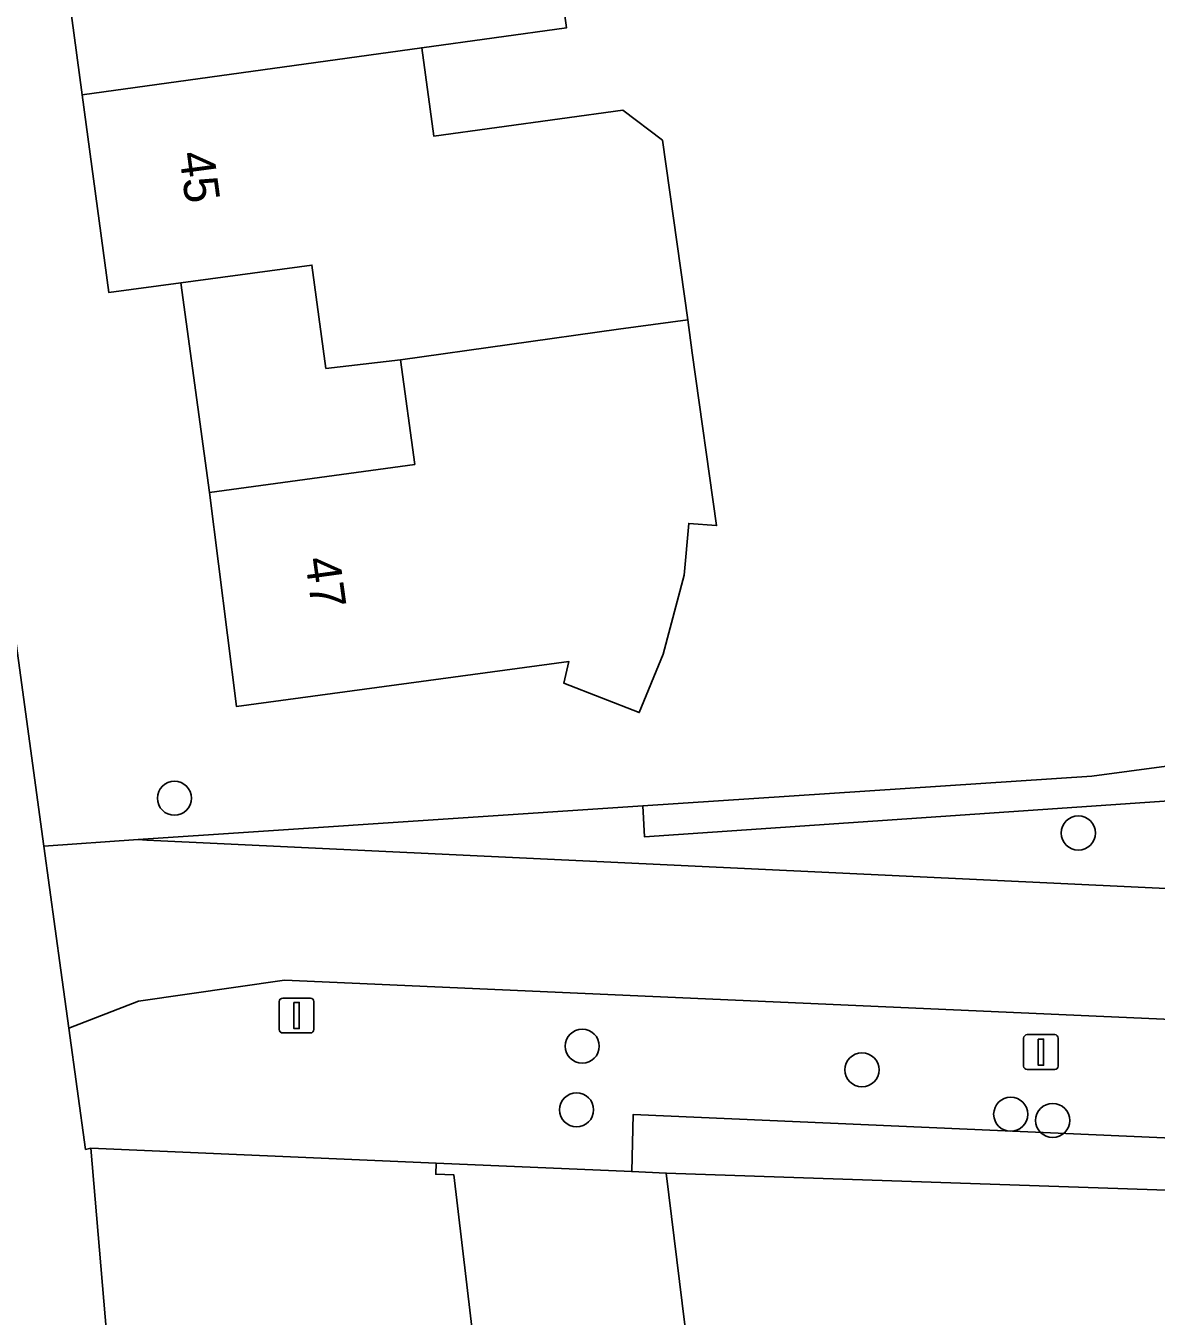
# Model space of a CAD drawing. Extents: x 163426 to 164192, y 380329 to 381641.
# Drawn here: x 163616.02 to 163648.41, y 380986.28 to 381023.25 of the extents above; entities that cross this region are included whole.
import ezdxf

# ---------------------------------------------------------------- set-up
doc = ezdxf.new("R2010")
doc.units = 0
for name, color, linetype in [('IMGEO_Boom', 7, 'Continuous'), ('IMGEO_Erf', 7, 'Continuous'), ('IMGEO_Fietspad_gesloten', 7, 'Continuous'), ('IMGEO_Groenvoorziening', 7, 'Continuous'), ('IMGEO_Lichtmast', 7, 'Continuous'), ('IMGEO_Pand', 7, 'Continuous'), ('IMGEO_Pand_nummerreeks', 7, 'Continuous'), ('IMGEO_Voetpad_open', 7, 'Continuous')]:
    doc.layers.add(name, color=color, linetype=linetype)

msp = doc.modelspace()

# ---------------------------------------------------------------- linework, layer by layer
at = {"layer": 'IMGEO_Boom'}
for centre in [(163620.282, 381001.119), (163646.178, 381000.122), (163631.965, 380994.015), (163639.979, 380993.337), (163631.802, 380992.191), (163644.241, 380992.065), (163645.442, 380991.887)]:
    msp.add_circle(centre, 0.489, dxfattribs=at)
at = {"layer": 'IMGEO_Erf'}
for points in [[(163603.447, 381095.786), (163603.525, 381095.083), (163616.544, 380999.748), (163619.246, 380999.933), (163622.549, 381000.159), (163633.697, 381000.898), (163646.569, 381001.751), (163692.559, 381007.908), (163662.718, 381103.781)], [(163630.72, 381029.016), (163631.516, 381023.194), (163627.365, 381022.619), (163627.711, 381020.091), (163633.127, 381020.831), (163634.263, 381019.969), (163634.986, 381014.821), (163635.118, 381013.881), (163635.814, 381008.929), (163635.017, 381008.993), (163634.883, 381007.506), (163634.282, 381005.25), (163633.599, 381003.57), (163631.435, 381004.416), (163631.58, 381005.039), (163622.057, 381003.751), (163621.283, 381009.882), (163620.469, 381015.884), (163618.405, 381015.604), (163617.643, 381021.273), (163616.879, 381026.96)], [(163628.892, 380985.235), (163628.289, 380990.329), (163627.769, 380990.347), (163627.777, 380990.665), (163617.891, 380991.091), (163619.538, 380971.648)], [(163665.363, 380984.037), (163664.769, 380989.001), (163663.462, 380989.082), (163661.66, 380989.193), (163652.643, 380989.752), (163634.371, 380990.377), (163634.977, 380985.414)]]:
    msp.add_lwpolyline(points, dxfattribs=at)
msp.add_lwpolyline([(163624.623, 381013.431), (163624.221, 381016.394), (163620.469, 381015.884), (163621.283, 381009.882), (163627.166, 381010.681), (163626.758, 381013.681)], close=True, dxfattribs=at)
at = {"layer": 'IMGEO_Fietspad_gesloten'}
msp.add_lwpolyline([(163654.334, 380998.262), (163619.492, 380999.921), (163619.246, 380999.933), (163616.544, 380999.748), (163617.031, 380996.193), (163617.259, 380994.533), (163619.25, 380995.306), (163623.431, 380995.908), (163661.772, 380994.204), (163662.025, 380994.193), (163663.557, 380994.125), (163692.034, 380992.86), (163694.565, 380994.346), (163694.251, 380995.378), (163696.15, 380996.012)], close=True, dxfattribs=at)
at = {"layer": 'IMGEO_Groenvoorziening'}
for points in [[(163693.735, 381004.13), (163692.559, 381007.908), (163646.569, 381001.751), (163633.697, 381000.898), (163633.749, 381000.012)], [(163695.021, 381000), (163694.045, 381003.135), (163693.735, 381004.13), (163633.749, 381000.012), (163633.697, 381000.898), (163622.549, 381000.159), (163619.246, 380999.933), (163619.492, 380999.921), (163654.334, 380998.262), (163696.15, 380996.012), (163696.258, 380996.026)], [(163661.772, 380994.204), (163623.431, 380995.908), (163619.25, 380995.306), (163617.259, 380994.533), (163617.735, 380991.057), (163617.891, 380991.091), (163627.777, 380990.665), (163633.385, 380990.42), (163633.423, 380992.055), (163661.696, 380990.813)], [(163661.696, 380990.813), (163633.423, 380992.055), (163633.385, 380990.42), (163634.371, 380990.377), (163652.643, 380989.752), (163661.66, 380989.193)]]:
    msp.add_lwpolyline(points, close=True, dxfattribs=at)
at = {"layer": 'IMGEO_Lichtmast'}
for p, q in [((163623.286, 380994.493), (163623.286, 380995.293)), ((163623.286, 380995.293), (163623.286, 380994.493)), ((163623.386, 380995.393), (163624.176, 380995.393)), ((163624.176, 380995.393), (163623.386, 380995.393)), ((163624.276, 380995.293), (163624.276, 380994.493)), ((163624.276, 380994.493), (163624.276, 380995.293)), ((163624.176, 380994.393), (163623.386, 380994.393)), ((163623.386, 380994.393), (163624.176, 380994.393)), ((163644.611, 380993.445), (163644.611, 380994.245)), ((163644.611, 380994.245), (163644.611, 380993.445)), ((163644.711, 380994.345), (163645.501, 380994.345)), ((163645.501, 380994.345), (163644.711, 380994.345)), ((163645.601, 380994.245), (163645.601, 380993.445)), ((163645.601, 380993.445), (163645.601, 380994.245)), ((163645.501, 380993.345), (163644.711, 380993.345)), ((163644.711, 380993.345), (163645.501, 380993.345))]:
    msp.add_line(p, q, dxfattribs=at)
for points in [[(163623.706, 380995.268), (163623.856, 380995.268), (163623.856, 380994.518), (163623.706, 380994.518), (163623.706, 380995.268)], [(163645.031, 380994.22), (163645.181, 380994.22), (163645.181, 380993.47), (163645.031, 380993.47), (163645.031, 380994.22)]]:
    msp.add_lwpolyline(points, dxfattribs=at)
for centre, start, end in [((163623.386, 380995.293), 90, 180), ((163623.386, 380995.293), 90, 180), ((163624.176, 380995.293), 0, 90), ((163624.176, 380995.293), 360, 90), ((163623.386, 380994.493), 180, 270), ((163623.386, 380994.493), 180, 270), ((163624.176, 380994.493), 270, 0), ((163624.176, 380994.493), 270, 0), ((163644.711, 380994.245), 90, 180), ((163644.711, 380994.245), 90, 180), ((163645.501, 380994.245), 0, 90), ((163645.501, 380994.245), 360, 90), ((163644.711, 380993.445), 180, 270), ((163644.711, 380993.445), 180, 270), ((163645.501, 380993.445), 270, 0), ((163645.501, 380993.445), 270, 0)]:
    msp.add_arc(centre, 0.1, start, end, dxfattribs=at)
at = {"layer": 'IMGEO_Pand'}
msp.add_lwpolyline([(163620.975, 381028.508), (163621.108, 381027.547), (163616.879, 381026.96), (163617.643, 381021.273), (163627.365, 381022.619), (163631.516, 381023.194), (163630.72, 381029.016), (163632.231, 381031.005), (163632.085, 381032.071), (163628.658, 381031.6), (163622.393, 381030.77), (163622.569, 381029.502), (163621.975, 381029.419)], dxfattribs=at)
for points in [[(163626.758, 381013.681), (163633.004, 381014.553), (163634.986, 381014.821), (163634.263, 381019.969), (163633.127, 381020.831), (163627.711, 381020.091), (163627.365, 381022.619), (163617.643, 381021.273), (163618.405, 381015.604), (163620.469, 381015.884), (163624.221, 381016.394), (163624.623, 381013.431)], [(163626.758, 381013.681), (163627.166, 381010.681), (163621.283, 381009.882), (163622.057, 381003.751), (163631.58, 381005.039), (163631.435, 381004.416), (163633.599, 381003.57), (163634.282, 381005.25), (163634.883, 381007.506), (163635.017, 381008.993), (163635.814, 381008.929), (163635.118, 381013.881), (163634.986, 381014.821), (163633.004, 381014.553)], [(163634.977, 380985.414), (163634.371, 380990.377), (163633.385, 380990.42), (163627.777, 380990.665), (163627.769, 380990.347), (163628.289, 380990.329), (163628.892, 380985.235), (163623.021, 380984.53), (163623.775, 380978.366), (163633.142, 380979.492), (163632.722, 380982.935), (163635.242, 380983.242)]]:
    msp.add_lwpolyline(points, close=True, dxfattribs=at)
at = {"layer": 'IMGEO_Voetpad_open'}
msp.add_lwpolyline([(163619.238, 380968.276), (163619.538, 380971.648), (163617.891, 380991.091), (163617.735, 380991.057), (163617.259, 380994.533), (163617.031, 380996.193), (163616.544, 380999.748), (163603.525, 381095.083), (163603.447, 381095.786), (163602.972, 381100.077)], dxfattribs=at)

# ---------------------------------------------------------------- texts
at = {"layer": 'IMGEO_Pand_nummerreeks'}
for s, rotation, p in [('45', 277.6535, (163620.411, 381019.597)), ('47', 277.8403, (163624.019, 381007.975))]:
    msp.add_text(s, height=1, rotation=rotation, dxfattribs=at).set_placement(p)

doc.saveas('drawing.dxf')
